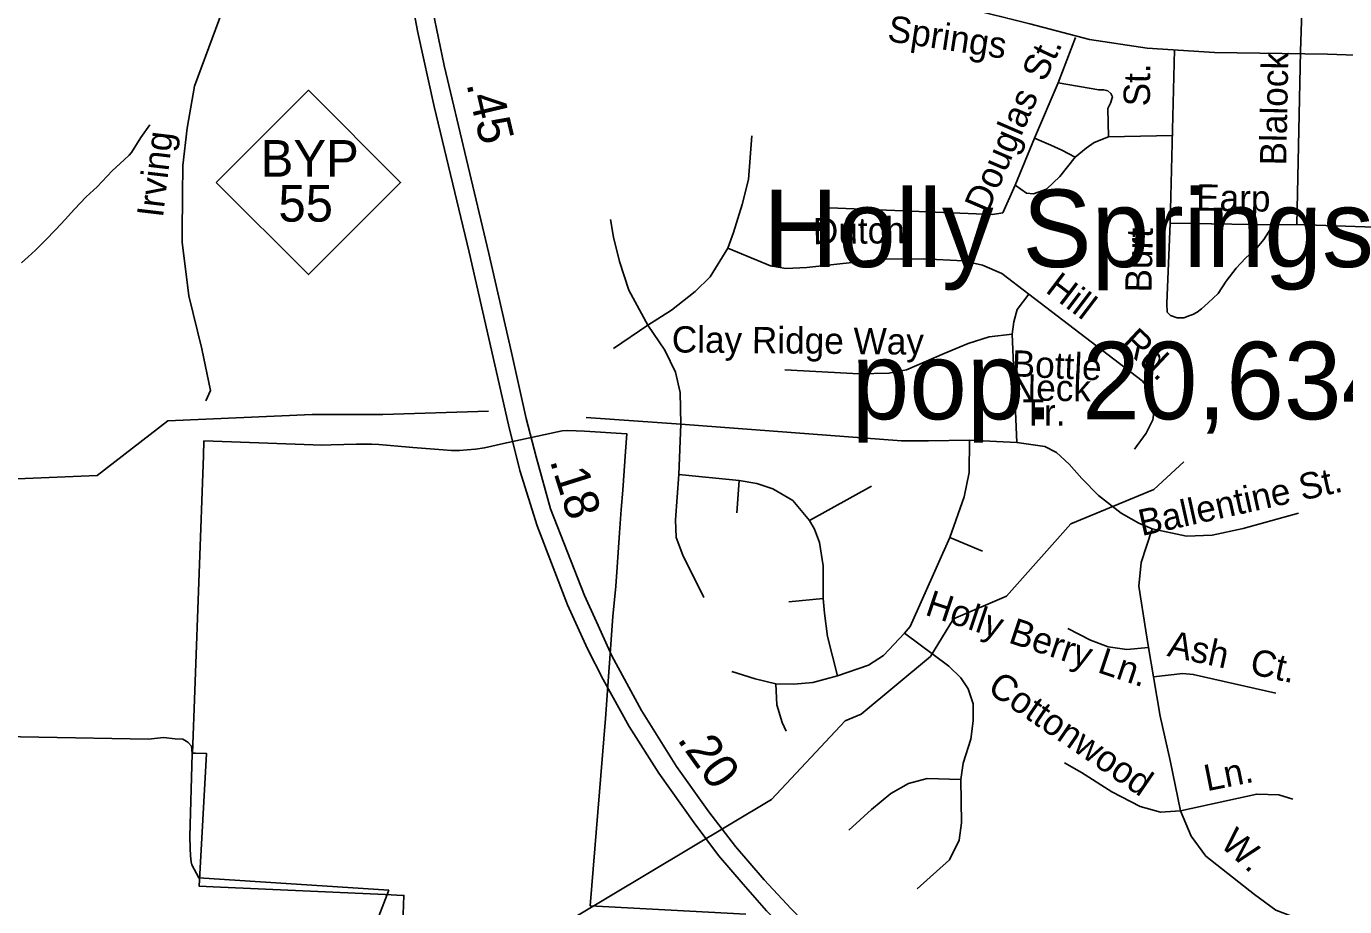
# Model space of a CAD drawing. Extents: x 2001466 to 2224147, y 644118 to 847247.
# Drawn here: x 2043610 to 2048372, y 690251 to 693432 of the extents above; entities that cross this region are included whole.
import ezdxf

# ---------------------------------------------------------------- set-up
doc = ezdxf.new("R2010")
doc.units = 0
for name, color, linetype in [('Exist Boundary Political City Limit New', 7, 'Continuous'), ('Exist Civil Demographics City Label', 7, 'Continuous'), ('Exist Hydrographic Creek Single Shore', 7, 'Continuous'), ('Exist Hydrographic Misc Water Feature', 7, 'Continuous'), ('Exist Road Non-System Type 51', 7, 'Continuous'), ('Exist Road Non-System Type 51 Label', 7, 'Continuous'), ('Exist Road Primary NC Divided Attributed', 7, 'Continuous'), ('Exist Road Primary NC Service Mileage Hundredths English Label', 7, 'Continuous'), ('Exist Road Primary NC Shield CELL', 7, 'Continuous'), ('Exist Road Primary NC Shield Number Label', 7, 'Continuous'), ('Exist Road Secondary Type 51 Attributed', 7, 'Continuous'), ('Exist Road Secondary Type 51 Label', 7, 'Continuous'), ('Map Preparation Boundary City Limit Buffer Line', 7, 'Continuous'), ('Prop Road Primary Interstate Projected', 7, 'Continuous')]:
    doc.layers.add(name, color=color, linetype=linetype)

msp = doc.modelspace()

# ---------------------------------------------------------------- linework, layer by layer
at = {"layer": 'Exist Boundary Political City Limit New'}
msp.add_lwpolyline([(2044966.4, 690089.1), (2044973.9, 690291.7), (2044969.4, 690291.9), (2044905.8, 690294.8), (2044284.5, 690323.2), (2044234.5, 690325.1), (2044260.4, 690805.1), (2044221.1, 690805.8), (2044210.4, 690805.9), (2044218.6, 691032.8), (2044249.2, 691880), (2044251.2, 691934.1), (2044351.2, 691930.2), (2044645.8, 691919.8), (2044675.8, 691919.2), (2044711.2, 691919.5), (2044802.9, 691921.9), (2044830, 691922.3), (2044856.1, 691921.9), (2044883.4, 691920.7), (2044992.6, 691911.9), (2045005.6, 691910.8), (2045115.2, 691901.7), (2045146.2, 691900), (2045174.2, 691900), (2045202.5, 691901.4), (2045232.8, 691904.6), (2045265.5, 691909.3), (2045333.8, 691924.2), (2045545.6, 691970.3), (2045565.9, 691972), (2045626.2, 691969.7), (2045779.2, 691959.2), (2045774.6, 691896.2), (2045769.5, 691826.4), (2045764.4, 691756.6), (2045759.2, 691686.8), (2045753, 691602), (2045743.8, 691477.4), (2045738.8, 691409.6), (2045728.1, 691300), (2045702.2, 690931.2), (2045646.4, 690254.7), (2046209.5, 690223.7)], dxfattribs=at)
at = {"layer": 'Exist Hydrographic Creek Single Shore'}
for points in [[(2045714.7, 690286.8), (2046302.1, 690638.9), (2046568, 690922.2), (2046626.1, 690947.2)], [(2042866.1, 689196.4), (2042905, 689208.6), (2043363.1, 689448.6), (2044504, 689760.1), (2045328.1, 690055.1), (2045714.7, 690286.8)]]:
    msp.add_lwpolyline(points, dxfattribs=at)
at = {"layer": 'Exist Hydrographic Misc Water Feature'}
for points in [[(2044055.3, 693076.5), (2044023.3, 693030.5), (2043989.5, 692976.4), (2043981.5, 692966.4), (2043963.5, 692950.3), (2043919.6, 692910.3), (2043865.9, 692852.1), (2043825.9, 692816.1), (2043783.8, 692772), (2043750, 692734), (2043716.2, 692697.9), (2043678.2, 692657.8), (2043642.4, 692623.7), (2043616.3, 692599.8), (2043592.3, 692577.7)], [(2046626.1, 690947.2), (2046876, 691155.5), (2046959.1, 691291.6), (2047151, 691373), (2047383.1, 691634), (2047683.1, 691759.1), (2047791.2, 691858.6)]]:
    msp.add_lwpolyline(points, dxfattribs=at)
at = {"layer": 'Exist Road Non-System Type 51'}
for p, q in [((2047742.2, 692721.1), (2047758.1, 693347)), ((2048200.1, 692715.7), (2048212.9, 693340.7)), ((2047742.2, 692721.1), (2048114.1, 692715.5)), ((2048114.1, 692715.5), (2048200.1, 692715.7)), ((2048200.1, 692715.7), (2048901.7, 692693.5)), ((2047706.5, 690939), (2047681.7, 691082.1))]:
    msp.add_line(p, q, dxfattribs=at)
for points in [[(2048233.8, 693963.2), (2048212.9, 693340.7)], [(2044411.3, 693828.3), (2044392.3, 693705.3), (2044368.5, 693627), (2044217.7, 693215.9), (2044191, 693063.7), (2044175.1, 692928.9), (2044173.4, 692822.9), (2044172.6, 692682.4), (2044172.2, 692652.6), (2044196.8, 692458.6), (2044244.2, 692267), (2044274.8, 692116.5), (2044258.1, 692079.2)], [(2047400.1, 693392.3), (2047337.9, 693228.2)], [(2047251.9, 693028.6), (2047337.9, 693228.2)], [(2047337.9, 693228.2), (2047484.3, 693202.5), (2047502.6, 693202.5), (2047517.2, 693198.9), (2047528.2, 693189.7), (2047533.7, 693176.9), (2047526.4, 693155), (2047517.2, 693134.8), (2047519.1, 693032.3)], [(2046230.2, 693036.5), (2046218.2, 692878.5), (2046196.2, 692788.5), (2046164.2, 692686.6), (2046144.2, 692630.6)], [(2047251.9, 693028.6), (2047182.4, 692858.4)], [(2047398.3, 692959.1), (2047350.7, 692984.7), (2047310.5, 693003), (2047251.9, 693028.6)], [(2047519.1, 693032.3), (2047467.8, 693012.2), (2047438.6, 692992), (2047398.3, 692959.1)], [(2047519.1, 693032.3), (2047750.3, 693037.9)], [(2047182.4, 692858.4), (2047222.7, 692829.1), (2047248.3, 692827.3), (2047295.9, 692843.7), (2047343.4, 692889.5), (2047398.3, 692959.1)], [(2047182.4, 692858.4), (2047137.4, 692757.7), (2047100.8, 692752.2), (2046482.1, 692777.8)], [(2045854.5, 692352.6), (2045786.5, 692478.6), (2045752.6, 692582.6), (2045730.6, 692670.6), (2045720.6, 692734.5)], [(2047742.2, 692721.1), (2047729.5, 692430.9), (2047731.5, 692399), (2047743.5, 692387), (2047767.4, 692379), (2047791.4, 692379), (2047813.4, 692387.6), (2047823.5, 692391.4), (2047839.7, 692399.1), (2047855.9, 692410.8), (2047879.1, 692432.9), (2047915, 692466.9), (2047944.9, 692510.8), (2047980.8, 692558.7), (2048014.7, 692594.6), (2048056.4, 692632.7), (2048081, 692662.2), (2048114.1, 692715.5)], [(2046144.2, 692630.6), (2046080.3, 692526.6), (2046026.3, 692474.6), (2045940.4, 692406.6), (2045854.5, 692352.6)], [(2046144.2, 692630.6), (2046298.1, 692566.6), (2046354.1, 692556.6), (2046430, 692560.6), (2046701.8, 692590.6), (2046849.6, 692592.6), (2046995.5, 692584.6), (2047063.9, 692568.6), (2047133.8, 692538.6), (2047231.7, 692464.6)], [(2047231.7, 692464.6), (2047189.7, 692408.4), (2047177.8, 692364.4), (2047171.8, 692320.4)], [(2047231.7, 692464.6), (2047641.4, 692150.7), (2047675.3, 692110.7), (2047687.3, 692060.5), (2047679.3, 692010.5), (2047655.3, 691962.5), (2047613.4, 691904.5)], [(2045854.5, 692352.6), (2045730.6, 692268.6)], [(2045854.5, 692352.6), (2045916.4, 692262.6), (2045954.4, 692182.7), (2045972.4, 692108.7), (2045974.4, 691994.5)], [(2047171.8, 692320.4), (2047087.8, 692310.4), (2047011.9, 692286.4), (2046926, 692250.4), (2046790.1, 692190.4), (2046726.1, 692178.5), (2046618.2, 692176.5), (2046350.5, 692190.4)], [(2047171.8, 692320.4), (2047187.7, 691928.5)], [(2045974.4, 691994.5), (2045632.7, 692018.5)], [(2045967.2, 691812.7), (2045974.4, 691994.5)], [(2045974.4, 691994.5), (2046771.7, 691934.5), (2046869.6, 691934.5), (2047017.5, 691936.5)], [(2047017.5, 691936.5), (2047016.3, 691820.5), (2046998.3, 691732.5), (2046946.4, 691585.6)], [(2047017.5, 691936.5), (2047187.7, 691928.5)], [(2047187.7, 691928.5), (2047289.7, 691914.5), (2047331.6, 691892.5), (2047377.6, 691850.5), (2047423.5, 691798.5), (2047483.5, 691736.5), (2047565.4, 691673), (2047629.4, 691637), (2047677.3, 691617)], [(2045967.2, 691812.7), (2045955.2, 691648.8), (2045957.2, 691584.8), (2045981.2, 691520.8), (2046057.1, 691368.8)], [(2046185, 691790.7), (2045967.2, 691812.7)], [(2046185, 691790.7), (2046177, 691674.8)], [(2046438.8, 691646.8), (2046378.8, 691718.7), (2046306.9, 691760.7), (2046248.9, 691780.7), (2046185, 691790.7)], [(2046438.8, 691646.8), (2046662.6, 691770.7)], [(2046488.7, 691365.2), (2046488.7, 691483.2), (2046474.8, 691566.8), (2046456.8, 691614.8), (2046438.8, 691646.8)], [(2047677.3, 691617), (2047801.6, 691589.6), (2047893.5, 691593.6), (2048005.4, 691617.6), (2048205.3, 691673.6)], [(2042950.4, 691598.5), (2043080.1, 691331.7), (2043134, 691168.3), (2043159.4, 691074.3), (2043177.5, 690972.3), (2043186.7, 690913.8), (2043196.8, 690889.4), (2043217.9, 690880.7), (2043257.9, 690870.7), (2044050.8, 690856.4), (2044105.5, 690862.1), (2044147.1, 690857.9), (2044175.5, 690856.9), (2044187.1, 690849.7), (2044194.8, 690844.3), (2044206.5, 690831.4), (2044207.7, 690819.4)], [(2047677.3, 691617), (2047637.4, 691495), (2047629.4, 691409), (2047653.7, 691248), (2047663.7, 691188)], [(2046946.4, 691585.6), (2046802.5, 691263.6), (2046782.5, 691239.6)], [(2046946.4, 691585.6), (2047064.3, 691535.6)], [(2046488.7, 691365.2), (2046364.9, 691353.2)], [(2046540.7, 691085.3), (2046504.7, 691227.2), (2046492.7, 691311.2), (2046488.7, 691365.2)], [(2047663.7, 691188), (2047585.8, 691180.1), (2047517.9, 691190), (2047453.9, 691214), (2047372, 691256)], [(2046782.5, 691239.6), (2046706.6, 691159.3), (2046652.6, 691123.3), (2046540.7, 691085.3)], [(2046782.5, 691239.6), (2046942.4, 691120.1), (2046986.3, 691078.1), (2047012.3, 691038.1), (2047030.3, 690984.1), (2047030.3, 690922.1), (2047022.3, 690856.1), (2046994.3, 690770.1), (2046986.3, 690710.1)], [(2047681.7, 691082.1), (2047663.7, 691188)], [(2046316.9, 691056.9), (2046243, 691074.9), (2046159, 691100.9)], [(2046540.7, 691085.3), (2046450.8, 691060.9), (2046382.8, 691054.9), (2046316.9, 691056.9)], [(2047681.7, 691082.1), (2047787.6, 691094.1), (2047825.6, 691090.1), (2048123.3, 691022.1)], [(2046316.9, 691056.9), (2046320.9, 690980.9), (2046340.9, 690916.9), (2046354.9, 690884.9)], [(2047779.6, 690598), (2047741.7, 690779.9), (2047706.5, 690939)], [(2044207.7, 690819.4), (2044209.2, 690803), (2044200.8, 690504.7), (2044202, 690462.9), (2044202.9, 690434.5), (2044205.4, 690413.7), (2044207.6, 690402.3), (2044232.5, 690355.2), (2044918.7, 690310.2)], [(2047779.6, 690598), (2047707.1, 690592.6), (2047633.2, 690612.9), (2047531.8, 690666.5), (2047421.8, 690736.1), (2047360.9, 690770.9)], [(2046986.3, 690710.1), (2046864.4, 690713.9), (2046796.5, 690695.9), (2046732.5, 690660), (2046662.6, 690602), (2046580.7, 690528)], [(2046986.3, 690710.1), (2046988.3, 690554), (2046980.3, 690492), (2046944.4, 690420), (2046828.5, 690315.2)], [(2047779.6, 690598), (2048054.7, 690657.9), (2048134.4, 690655), (2048185.3, 690640)], [(2048717.2, 690224.4), (2048533.2, 690202.6), (2048370.2, 690206.1), (2048284.1, 690206.1), (2048184.2, 690215.7), (2048123.9, 690238.7), (2048046.7, 690295.1), (2047871.3, 690433.1), (2047817.7, 690505.5), (2047779.6, 690598)], [(2044918.7, 690310.2), (2044825.2, 690066.8), (2044768.8, 689986.6), (2044718.4, 689945.1), (2044599.7, 689850)]]:
    msp.add_lwpolyline(points, dxfattribs=at)
at = {"layer": 'Exist Road Primary NC Divided Attributed'}
for points in [[(2044951.7, 694316.9), (2044943.8, 694099.8), (2044964.9, 693752.8), (2044987.8, 693599.7), (2045024.4, 693410.1), (2045083, 693142.4), (2045209, 692616.6), (2045351.9, 691992.6), (2045392.5, 691826.9), (2045455.3, 691627.8), (2045564.2, 691342), (2045637.5, 691182.4), (2045694.2, 691071.8), (2045787.6, 690902.7), (2045894.3, 690733.7), (2046022.2, 690554.6), (2046110, 690435.6), (2046200, 690332.2), (2046283.4, 690236.5), (2046445.7, 690069.7), (2047026.3, 689553.6), (2047343.5, 689274), (2047635.7, 689015.7), (2047822.5, 688851.2)], [(2047871.5, 688899.5), (2047679.1, 689070.2), (2047399.6, 689316.2), (2047080.7, 689597.7), (2046781.4, 689861.7), (2046504.6, 690108.6), (2046373.4, 690243.2), (2046275.6, 690347.8), (2046172.2, 690469), (2046075.9, 690593.3), (2045958.8, 690758.1), (2045832.1, 690959.4), (2045725.4, 691157.4), (2045669.7, 691280.3), (2045626.4, 691375.4), (2045503.6, 691689), (2045451, 691877), (2045415.6, 692015.7), (2045362.4, 692254), (2045280.2, 692611), (2045118.9, 693291), (2045077.9, 693488.5)]]:
    msp.add_lwpolyline(points, dxfattribs=at)
at = {"layer": 'Exist Road Primary NC Shield CELL'}
msp.add_lwpolyline([(2044295.8, 692868.2), (2044628.8, 693201.2), (2044961.8, 692868.2), (2044628.8, 692535.2)], close=True, dxfattribs=at)
at = {"layer": 'Exist Road Secondary Type 51 Attributed'}
msp.add_lwpolyline([(2049231.7, 693300.7), (2048849.5, 693312.9), (2048310.1, 693331.9), (2047902.1, 693338.2), (2047659.3, 693353), (2047450.3, 693384.7), (2047234.9, 693441.7), (2047002.7, 693498.8), (2046776.8, 693566.4), (2046644.8, 693625.5), (2046345, 693775.5), (2046100.1, 693885.4), (2045759.2, 694003.7), (2045468.9, 694106.2), (2045017.3, 694290.1)], dxfattribs=at)
at = {"layer": 'Map Preparation Boundary City Limit Buffer Line'}
msp.add_lwpolyline([(2044966.4, 690089.1), (2044973.9, 690291.7), (2044969.4, 690291.9), (2044905.8, 690294.8), (2044284.5, 690323.2), (2044234.5, 690325.1), (2044260.4, 690805.1), (2044221.1, 690805.8), (2044210.4, 690805.9), (2044218.6, 691032.8), (2044249.2, 691880), (2044251.2, 691934.1), (2044351.2, 691930.2), (2044645.8, 691919.8), (2044675.8, 691919.2), (2044711.2, 691919.5), (2044802.9, 691921.9), (2044830, 691922.3), (2044856.1, 691921.9), (2044883.4, 691920.7), (2044992.6, 691911.9), (2045005.6, 691910.8), (2045115.2, 691901.7), (2045146.2, 691900), (2045174.2, 691900), (2045202.5, 691901.4), (2045232.8, 691904.6), (2045265.5, 691909.3), (2045333.8, 691924.2), (2045545.6, 691970.3), (2045565.9, 691972), (2045626.2, 691969.7), (2045779.2, 691959.2), (2045774.6, 691896.2), (2045769.5, 691826.4), (2045764.4, 691756.6), (2045759.2, 691686.8), (2045753, 691602), (2045743.8, 691477.4), (2045738.8, 691409.6), (2045728.1, 691300), (2045702.2, 690931.2), (2045646.4, 690254.7), (2046209.5, 690223.7)], dxfattribs=at)
at = {"layer": 'Prop Road Primary Interstate Projected'}
msp.add_lwpolyline([(2039184.3, 695090.2), (2039914.3, 693606.2), (2040470.6, 692620.7), (2040806.6, 692249.7), (2041142.7, 692099), (2043052.5, 692017.2), (2043262.9, 692002.1), (2043576.2, 691797.5), (2043865.9, 691809.1), (2044120.9, 692006.2), (2044642.3, 692029.4), (2044897.3, 692029.4), (2045279.7, 692041)], dxfattribs=at)

# ---------------------------------------------------------------- texts
at = {"layer": 'Exist Civil Demographics City Label'}
for s, p in [('Holly Springs', (2046272.2, 692562.3)), ('pop. 20,634', (2046591.3, 692012.3))]:
    msp.add_text(s, height=280, dxfattribs=at).set_placement(p)
at = {"layer": 'Exist Road Non-System Type 51 Label'}
for s, rotation, p in [(' St.', 64.771, (2047273.3, 693195.8)), ('Blalock', 88.8319, (2048161.1, 692928.9)), (' St.', 89.4378, (2047668.2, 693107.4)), ('Douglas', 66.6894, (2047083.2, 692753)), ('Irving', 83.2725, (2044103.1, 692738.8)), ('Earp', 359.1408, (2047835.5, 692766.5)), ('Dutch', 0.6369, (2046451.9, 692644.8)), ('Burt', 88.6179, (2047674.3, 692469.7)), ('Hill', 322.7949, (2047287.6, 692474.2)), ('Clay Ridge Way', 359.4785, (2045941.3, 692253.8)), ('Rd.', 316.8357, (2047559.1, 692281)), ('Bottle', 357.3532, (2047168, 692167.6)), ('Neck', 359.1154, (2047165.9, 692081)), ('Tr.', 0.0174, (2047208.7, 691989.5)), ('Ballentine St.', 12.4802, (2047639.3, 691590.1)), ('Holly Berry Ln.', 341.5577, (2046852.6, 691306.8)), ('Ash', 347.7835, (2047728.2, 691157.5)), ('Ct.', 347.7835, (2048025.9, 691093)), ('Cottonwood', 325.5494, (2047077.3, 691029.4)), ('Ln.', 11.3148, (2047875.1, 690667.9)), ('W. ', 318.2766, (2047918.1, 690472.5))]:
    msp.add_text(s, height=95, rotation=rotation, dxfattribs=at).set_placement(p)
at = {"layer": 'Exist Road Primary NC Service Mileage Hundredths English Label'}
for s, rotation, p in [('.45', 283.339, (2045199, 693224.3)), ('.18', 287.5091, (2045500, 691862.7)), ('.20', 305.5237, (2045958.4, 690855.1))]:
    msp.add_text(s, height=125, rotation=rotation, dxfattribs=at).set_placement(p)
at = {"layer": 'Exist Road Primary NC Shield Number Label'}
for s, p in [('BYP', (2044456.3, 692888.7)), ('55', (2044520.4, 692726.4))]:
    msp.add_text(s, height=132.5, dxfattribs=at).set_placement(p)
at = {"layer": 'Exist Road Secondary Type 51 Label'}
msp.add_text('Springs', height=95, rotation=351.3786, dxfattribs=at).set_placement((2046717.5, 693379.1))

doc.saveas('drawing.dxf')
